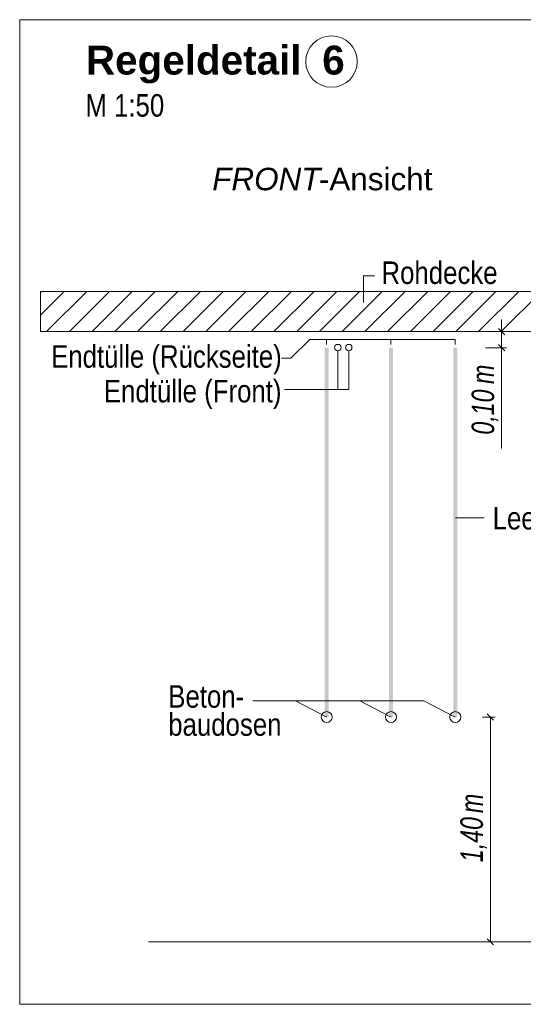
# Model space of a CAD drawing. Extents: x -620 to 300, y 62 to 1112.
# Tile 268 of 286: x 188 to 220, y 817 to 879. Entities that reach past the tile are written whole.
import ezdxf
from ezdxf.lldxf.tags import DXFTag

# ---------------------------------------------------------------- set-up
doc = ezdxf.new("R2010")
doc.units = 0
doc.layers.get('0').update_dxf_attribs({"lineweight": 13})
for name, color, linetype, lineweight, true_color in [('E_Aussparung Bemaßung-A06G9SFQ8I', 5, 'Continuous', 9, 0x0000ff), ('E_Betonbaudose', 1, 'Continuous', 13, 0xff0000), ('E_Detail_Beschriftung', 7, 'Continuous', 13, 0x009900), ('E_Detail_Wandschraffur', 7, 'Continuous', 5, 0xc0c0c0), ('E_Leerrohr Beschriftung', 1, 'Continuous', 9, 0xff0000)]:
    doc.layers.add(name, color=color, linetype=linetype, lineweight=lineweight, true_color=true_color)
doc.layers.add('E_Detail_Linie_Text_Bem', color=7, linetype='Continuous', lineweight=13)
doc.styles.get("Standard").update_dxf_attribs({"font": 'ARIALN.TTF'})
tags = doc.linetypes.add('fein_strichliert', pattern=[4, 1, -2, 1]).pattern_tags.tags
tags[8:9] = [DXFTag(74, 4), DXFTag(75, 0), DXFTag(340, '0'), DXFTag(46, 0.0), DXFTag(50, 0.0), DXFTag(44, 0.0), DXFTag(45, 0.0)]
tags[6:7] = [DXFTag(74, 4), DXFTag(75, 0), DXFTag(340, '0'), DXFTag(46, 0.0), DXFTag(50, 0.0), DXFTag(44, 0.0), DXFTag(45, 0.0)]
tags[4:5] = [DXFTag(74, 4), DXFTag(75, 0), DXFTag(340, '0'), DXFTag(46, 0.0), DXFTag(50, 0.0), DXFTag(44, 0.0), DXFTag(45, 0.0)]
tags = doc.linetypes.add('fein_strichliert-A06G9SFU8I', pattern=[4, 1, -2, 1]).pattern_tags.tags
tags[8:9] = [DXFTag(74, 4), DXFTag(75, 0), DXFTag(340, '0'), DXFTag(46, 0.0), DXFTag(50, 0.0), DXFTag(44, 0.0), DXFTag(45, 0.0)]
tags[6:7] = [DXFTag(74, 4), DXFTag(75, 0), DXFTag(340, '0'), DXFTag(46, 0.0), DXFTag(50, 0.0), DXFTag(44, 0.0), DXFTag(45, 0.0)]
tags[4:5] = [DXFTag(74, 4), DXFTag(75, 0), DXFTag(340, '0'), DXFTag(46, 0.0), DXFTag(50, 0.0), DXFTag(44, 0.0), DXFTag(45, 0.0)]

# ---------------------------------------------------------------- blocks, each defined once
blk = doc.blocks.new('Referenz-A06G9SFV8I')
at = {"layer": 'E_Aussparung Bemaßung-A06G9SFQ8I', "linetype": 'Continuous', "ltscale": 0.13}
for p, q in [((218.434, 860.043), (218.434, 852.004)), ((218.734, 859.279), (217.434, 859.279)), ((218.243, 859.47), (218.625, 859.088)), ((218.243, 858.47), (218.625, 858.088)), ((218.734, 858.279), (217.434, 858.279)), ((218.034, 835.279), (217.234, 835.279)), ((217.925, 835.088), (217.543, 835.47)), ((217.734, 835.279), (217.734, 821.279)), ((218.034, 821.279), (217.234, 821.279)), ((217.925, 821.088), (217.543, 821.47))]:
    blk.add_line(p, q, dxfattribs=at)
at = {"layer": 'E_Betonbaudose', "linetype": 'Continuous', "ltscale": 0.13}
for centre, radius in [((208.242, 858.289), 0.2), ((208.922, 858.289), 0.2), ((208.922, 858.289), 0.2), ((207.551, 835.279), 0.34), ((211.551, 835.279), 0.34), ((215.551, 835.279), 0.34)]:
    blk.add_circle(centre, radius, dxfattribs=at)
at = {"layer": 'E_Detail_Linie_Text_Bem', "linetype": 'fein_strichliert-A06G9SFU8I', "ltscale": 0.65}
for p, q in [((251.219, 878.706), (188.45, 878.706)), ((188.45, 878.706), (188.45, 817.389)), ((188.45, 817.389), (248.193, 817.389))]:
    blk.add_line(p, q, dxfattribs=at)
at = {"layer": 'E_Detail_Linie_Text_Bem', "color": 0, "linetype": 'Continuous', "ltscale": 0.13}
for p, q in [((209.841, 861.099), (209.841, 862.747)), ((209.841, 862.747), (210.528, 862.747)), ((205.328, 857.626), (206.496, 858.793)), ((215.542, 858.793), (206.496, 858.793)), ((207.542, 858.489), (207.542, 858.793)), ((211.542, 858.489), (211.542, 858.793)), ((215.542, 858.489), (215.542, 858.793)), ((208.242, 858.089), (208.242, 855.67)), ((208.922, 858.089), (208.922, 855.67)), ((204.739, 857.626), (205.328, 857.626)), ((204.921, 855.67), (208.922, 855.67)), ((215.571, 847.693), (217.356, 847.693)), ((202.962, 836.288), (213.602, 836.288)), ((205.602, 836.288), (207.551, 835.279)), ((209.602, 836.288), (211.551, 835.279)), ((213.602, 836.288), (215.551, 835.279))]:
    blk.add_line(p, q, dxfattribs=at)
at = {"layer": 'E_Detail_Linie_Text_Bem', "linetype": 'Continuous', "ltscale": 0.13}
for p, q in [((241.067, 861.779), (189.74, 861.779)), ((189.74, 861.779), (189.74, 859.279)), ((189.74, 859.279), (200.132, 859.279)), ((189.74, 859.279), (238.567, 859.279)), ((200.132, 859.279), (241.067, 859.279)), ((196.466, 821.279), (233.479, 821.279))]:
    blk.add_line(p, q, dxfattribs=at)
for points in [[(207.676, 858.279), (207.676, 835.279), (207.426, 858.278), (207.426, 835.279)], [(211.676, 858.279), (211.676, 835.279), (211.426, 858.278), (211.426, 835.279)], [(215.676, 858.279), (215.676, 835.279), (215.426, 858.278), (215.426, 835.279)]]:
    blk.add_solid(points, dxfattribs=at)
at = {"layer": 'E_Detail_Wandschraffur', "linetype": 'fein_strichliert', "ltscale": 0.13}
for p, q in [((189.74, 860.308), (191.211, 861.779)), ((191.539, 859.279), (194.039, 861.779)), ((194.368, 859.279), (196.868, 861.779)), ((197.196, 859.279), (199.696, 861.779)), ((200.025, 859.279), (202.525, 861.779)), ((202.853, 859.279), (205.353, 861.779)), ((205.682, 859.279), (208.182, 861.779)), ((208.51, 859.279), (211.01, 861.779)), ((211.338, 859.279), (213.838, 861.779)), ((214.167, 859.279), (216.667, 861.779)), ((216.995, 859.279), (219.495, 861.779))]:
    blk.add_line(p, q, dxfattribs=at)
at = {"layer": 'E_Detail_Wandschraffur', "linetype": 'ByBlock', "ltscale": 0.13}
for p, q in [((189.74, 861.722), (189.797, 861.779)), ((190.125, 859.279), (192.625, 861.779)), ((192.954, 859.279), (195.454, 861.779)), ((195.782, 859.279), (198.282, 861.779)), ((198.61, 859.279), (201.11, 861.779)), ((201.439, 859.279), (203.939, 861.779)), ((204.267, 859.279), (206.767, 861.779)), ((207.096, 859.279), (209.596, 861.779)), ((209.924, 859.279), (212.424, 861.779)), ((212.753, 859.279), (215.253, 861.779)), ((215.581, 859.279), (218.081, 861.779)), ((218.409, 859.279), (220.909, 861.779))]:
    blk.add_line(p, q, dxfattribs=at)
at = {"layer": 'E_Leerrohr Beschriftung', "linetype": 'Continuous', "ltscale": 0.13}
blk.add_circle((207.849, 876.099), 1.6, dxfattribs=at)
at = {"layer": 'E_Aussparung Bemaßung-A06G9SFQ8I', "linetype": 'Continuous', "ltscale": 0.13, "char_height": 1.4, "attachment_point": 1, "rotation": 90}
for s, insert in [('{\\W0.9;\\fArial Narrow|b0|i1;m}', (216.567, 856.019)), ('{\\W0.9;\\fArial Narrow|b0|i1;0,10 }', (216.567, 852.866)), ('{\\W0.9;\\fArial Narrow|b0|i1;m}', (215.867, 829.3)), ('{\\W0.9;\\fArial Narrow|b0|i1;1,40 }', (215.867, 826.242))]:
    blk.add_mtext(s, dxfattribs=dict(at, insert=insert))
at = {"layer": 'E_Detail_Beschriftung', "color": 1, "linetype": 'Continuous', "lineweight": 35, "ltscale": 0.35, "true_color": 0xff0000, "char_height": 1.8, "attachment_point": 1}
for s, insert in [('{\\fArial|b1|i0;Regeldetail}', (192.568, 877.09)), ('{\\fArial|b1|i0;6}', (207.271, 877.09))]:
    blk.add_mtext(s, dxfattribs=dict(at, insert=insert))
at = {"layer": 'E_Detail_Beschriftung', "linetype": 'Continuous', "ltscale": 0.13, "char_height": 1.4, "attachment_point": 1}
for s, insert in [('{\\fArial Narrow;M 1:50}', (192.538, 874.07)), ('{\\fArial Narrow;Rohdecke}', (210.958, 863.649)), ('{\\fArial Narrow;Endtülle (Rückseite)}', (190.402, 858.433)), ('{\\fArial Narrow;Endtülle (Front)}', (193.685, 856.275)), ('{\\fArial Narrow;Leerrohr M25}', (217.875, 848.361)), ('{\\fArial Narrow;Beton-}', (197.692, 837.262)), ('{\\fArial Narrow;baudosen}', (197.692, 835.512))]:
    blk.add_mtext(s, dxfattribs=dict(at, insert=insert))
at = {"layer": 'E_Detail_Beschriftung', "linetype": 'Continuous', "lineweight": -2, "ltscale": 0.25, "char_height": 1.4, "attachment_point": 1}
for s, insert in [('{\\fArial|b0|i1;FRONT}', (200.428, 869.484)), ('{\\fArial;-Ansicht}', (207.063, 869.484))]:
    blk.add_mtext(s, dxfattribs=dict(at, insert=insert))

msp = doc.modelspace()

# ---------------------------------------------------------------- block references
at = {"color": 8, "lineweight": 25, "ltscale": 0.25, "true_color": 0x808080}
msp.add_blockref('Referenz-A06G9SFV8I', (0, 0), dxfattribs=at)

doc.saveas('drawing.dxf')
